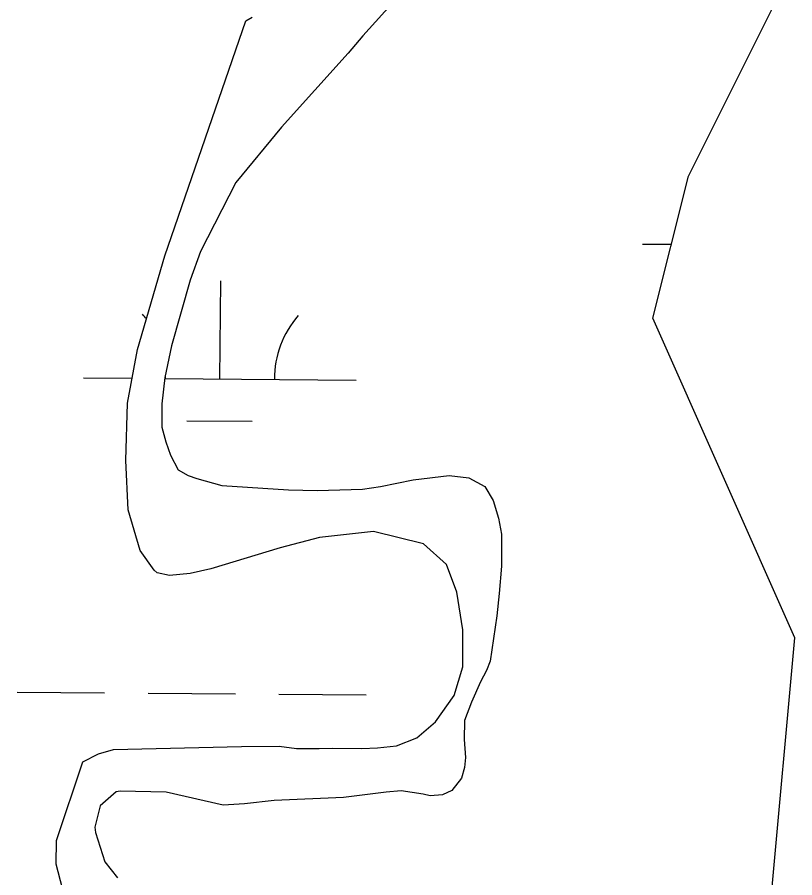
# Model space of a CAD drawing. Extents: x 3271442 to 3309282, y 752266 to 777610.
# Drawn here: x 3300777.9 to 3301063.1, y 773981.4 to 774297 of the extents above; entities that cross this region are included whole.
import ezdxf

# ---------------------------------------------------------------- set-up
doc = ezdxf.new("R2010")
doc.units = 0
doc.layers.add('V-SITE-VEGE', color=7, linetype='Continuous')
doc.layers.add('V-WETL-SWMP', color=7, linetype='Continuous')

msp = doc.modelspace()

# ---------------------------------------------------------------- linework, layer by layer
at = {"layer": 'V-SITE-VEGE'}
for p, q in [((3300936.83, 774325.9), (3300904.69, 774290.16)), ((3300861.83, 774295.59), (3300864.06, 774296.96)), ((3300832.09, 774209.44), (3300861.83, 774295.59)), ((3300904.69, 774290.16), (3300899.32, 774283.74)), ((3300899.32, 774283.74), (3300874.86, 774256.62)), ((3300874.86, 774256.62), (3300858.14, 774236.41)), ((3300858.14, 774236.41), (3300845.18, 774211)), ((3300845.18, 774211), (3300841.41, 774200.51)), ((3300821.98, 774175.17), (3300832.09, 774209.44)), ((3300841.41, 774200.51), (3300834.51, 774176.51)), ((3300834.51, 774176.51), (3300832.11, 774164.87)), ((3300818.4, 774155.48), (3300821.98, 774175.17)), ((3300832.11, 774164.87), (3300830.98, 774155.14)), ((3300817.8, 774134.42), (3300818.4, 774155.48)), ((3300830.98, 774155.14), (3300831, 774146.64)), ((3300831, 774146.64), (3300832.37, 774141.24)), ((3300832.37, 774141.24), (3300834.13, 774136.39)), ((3300834.13, 774136.39), (3300836.96, 774131.03)), ((3300818.57, 774116.33), (3300817.8, 774134.42)), ((3300836.96, 774131.03), (3300840.62, 774128.9)), ((3300840.62, 774128.9), (3300843.85, 774127.81)), ((3300923.16, 774127.28), (3300936.39, 774128.92)), ((3300936.39, 774128.92), (3300943.58, 774128.1)), ((3300843.85, 774127.81), (3300852.97, 774125.19)), ((3300911.15, 774124.89), (3300923.16, 774127.28)), ((3300943.58, 774128.1), (3300949.41, 774124.84)), ((3300852.97, 774125.19), (3300877.46, 774123.62)), ((3300877.46, 774123.62), (3300887.96, 774123.44)), ((3300887.96, 774123.44), (3300904.54, 774123.87)), ((3300904.54, 774123.87), (3300911.15, 774124.89)), ((3300949.41, 774124.84), (3300952.5, 774119.76)), ((3300952.5, 774119.76), (3300954.44, 774113.32)), ((3300822.98, 774101.47), (3300818.57, 774116.33)), ((3300954.44, 774113.32), (3300955.57, 774107.38)), ((3300908.55, 774108.42), (3300888.73, 774106.12)), ((3300926.98, 774103.82), (3300908.55, 774108.42)), ((3300955.57, 774107.38), (3300955.56, 774095.69)), ((3300888.73, 774106.12), (3300874.33, 774102.38)), ((3300935.38, 774096.27), (3300926.98, 774103.82)), ((3300828.12, 774094.14), (3300822.98, 774101.47)), ((3300874.33, 774102.38), (3300848.98, 774094.68)), ((3300829.3, 774093.2), (3300828.12, 774094.14)), ((3300848.98, 774094.68), (3300841.38, 774092.95)), ((3300939.15, 774086.12), (3300935.38, 774096.27)), ((3300955.56, 774095.69), (3300954.7, 774085.7)), ((3300833.73, 774092.21), (3300829.3, 774093.2)), ((3300841.38, 774092.95), (3300833.73, 774092.21)), ((3300941.41, 774072.33), (3300939.15, 774086.12)), ((3300954.7, 774085.7), (3300953.78, 774077.43)), ((3300953.78, 774077.43), (3300951.42, 774060.89)), ((3300941.37, 774058.79), (3300941.41, 774072.33)), ((3300951.42, 774060.89), (3300950.07, 774057.39)), ((3300938.14, 774048.24), (3300941.37, 774058.79)), ((3300950.07, 774057.39), (3300947.82, 774053.2)), ((3300947.82, 774053.2), (3300944.48, 774045.78)), ((3300931.28, 774038.55), (3300938.14, 774048.24)), ((3300944.48, 774045.78), (3300941.92, 774039.05)), ((3300924.46, 774032.77), (3300931.28, 774038.55)), ((3300941.92, 774039.05), (3300941.88, 774032.14)), ((3300917.06, 774029.75), (3300924.46, 774032.77)), ((3300941.88, 774032.14), (3300942.37, 774025.52)), ((3300807.7, 774026.91), (3300813.2, 774028.39)), ((3300813.2, 774028.39), (3300860.14, 774029.48)), ((3300860.14, 774029.48), (3300874, 774029.61)), ((3300874, 774029.61), (3300880.39, 774028.85)), ((3300880.39, 774028.85), (3300888.71, 774028.8)), ((3300888.71, 774028.8), (3300893.6, 774028.96)), ((3300893.6, 774028.96), (3300904.37, 774028.84)), ((3300904.37, 774028.84), (3300910.07, 774029.03)), ((3300910.07, 774029.03), (3300917.06, 774029.75)), ((3300801.93, 774023.94), (3300807.7, 774026.91)), ((3300942.37, 774025.52), (3300941.97, 774021.79)), ((3300792.29, 773995.07), (3300801.93, 774023.94)), ((3300941.97, 774021.79), (3300940.9, 774017.9)), ((3300940.9, 774017.9), (3300937.33, 774013.4)), ((3300814.23, 774012.86), (3300808.29, 774007.75)), ((3300815.68, 774013.17), (3300814.23, 774012.86)), ((3300832.56, 774012.81), (3300815.68, 774013.17)), ((3300853.44, 774008.06), (3300832.56, 774012.81)), ((3300913.18, 774012.85), (3300897.57, 774010.87)), ((3300918.74, 774013.31), (3300913.18, 774012.85)), ((3300926.75, 774012.11), (3300918.74, 774013.31)), ((3300929.43, 774011.41), (3300926.75, 774012.11)), ((3300933.93, 774011.82), (3300929.43, 774011.41)), ((3300937.33, 774013.4), (3300933.93, 774011.82)), ((3300872.11, 774009.75), (3300861.26, 774008.46)), ((3300897.57, 774010.87), (3300872.11, 774009.75)), ((3300808.29, 774007.75), (3300806.42, 773999.98)), ((3300861.26, 774008.46), (3300853.44, 774008.06)), ((3300806.42, 773999.98), (3300806.62, 773997.99)), ((3300806.62, 773997.99), (3300810.04, 773987.22)), ((3300792.26, 773986.42), (3300792.29, 773995.07)), ((3300810.04, 773987.22), (3300814.75, 773981.4)), ((3300794.51, 773977.53), (3300792.26, 773986.42))]:
    msp.add_line(p, q, dxfattribs=at)
at = {"layer": 'V-WETL-SWMP'}
for p, q in [((3300936.83, 774325.91), (3300904.69, 774290.16)), ((3301024.07, 774238.68), (3301063.11, 774316.8)), ((3300861.83, 774295.58), (3300864.06, 774296.96)), ((3300832.09, 774209.44), (3300861.83, 774295.58)), ((3300904.69, 774290.16), (3300899.32, 774283.74)), ((3300899.32, 774283.74), (3300874.86, 774256.62)), ((3300874.86, 774256.62), (3300858.14, 774236.41)), ((3300858.14, 774236.41), (3300845.18, 774211)), ((3301011.06, 774186.6), (3301024.07, 774238.68)), ((3301007.28, 774213.79), (3301017.83, 774213.71)), ((3300845.18, 774211), (3300841.41, 774200.51)), ((3300821.98, 774175.17), (3300832.09, 774209.44)), ((3300841.41, 774200.51), (3300834.51, 774176.51)), ((3300852.27, 774164.33), (3300852.57, 774200.33)), ((3301063.11, 774069.41), (3301011.06, 774186.6)), ((3300834.51, 774176.51), (3300832.11, 774164.87)), ((3300818.4, 774155.48), (3300821.98, 774175.17)), ((3300802.28, 774164.74), (3300820.06, 774164.6)), ((3300832.11, 774164.87), (3300830.98, 774155.14)), ((3300832.07, 774164.49), (3300902.27, 774163.92)), ((3300817.8, 774134.41), (3300818.4, 774155.48)), ((3300830.98, 774155.14), (3300831, 774146.64)), ((3300840.15, 774149), (3300864.15, 774148.8)), ((3300831, 774146.64), (3300832.37, 774141.24)), ((3300832.37, 774141.24), (3300834.13, 774136.38)), ((3300834.13, 774136.38), (3300836.97, 774131.03)), ((3300818.57, 774116.33), (3300817.8, 774134.41)), ((3300836.97, 774131.03), (3300840.62, 774128.9)), ((3300840.62, 774128.9), (3300843.85, 774127.81)), ((3300923.16, 774127.28), (3300936.39, 774128.92)), ((3300936.39, 774128.92), (3300943.59, 774128.1)), ((3300843.85, 774127.81), (3300852.97, 774125.19)), ((3300911.15, 774124.89), (3300923.16, 774127.28)), ((3300943.59, 774128.1), (3300949.41, 774124.84)), ((3300852.97, 774125.19), (3300877.46, 774123.62)), ((3300877.46, 774123.62), (3300887.96, 774123.44)), ((3300887.96, 774123.44), (3300904.55, 774123.87)), ((3300904.55, 774123.87), (3300911.15, 774124.89)), ((3300949.41, 774124.84), (3300952.5, 774119.76)), ((3300952.5, 774119.76), (3300954.44, 774113.32)), ((3300822.98, 774101.47), (3300818.57, 774116.33)), ((3300954.44, 774113.32), (3300955.57, 774107.38)), ((3300908.55, 774108.42), (3300888.73, 774106.12)), ((3300926.97, 774103.82), (3300908.55, 774108.42)), ((3300955.57, 774107.38), (3300955.56, 774095.69)), ((3300888.73, 774106.12), (3300874.33, 774102.38)), ((3300935.38, 774096.27), (3300926.97, 774103.82)), ((3300828.12, 774094.14), (3300822.98, 774101.47)), ((3300874.33, 774102.38), (3300848.98, 774094.68)), ((3300829.29, 774093.2), (3300828.12, 774094.14)), ((3300848.98, 774094.68), (3300841.37, 774092.95)), ((3300939.15, 774086.12), (3300935.38, 774096.27)), ((3300955.56, 774095.69), (3300954.7, 774085.7)), ((3300833.73, 774092.21), (3300829.29, 774093.2)), ((3300841.37, 774092.95), (3300833.73, 774092.21)), ((3300941.4, 774072.33), (3300939.15, 774086.12)), ((3300954.7, 774085.7), (3300953.78, 774077.44)), ((3300953.78, 774077.44), (3300951.42, 774060.89)), ((3300941.37, 774058.79), (3300941.4, 774072.33)), ((3301050.09, 773926.19), (3301063.11, 774069.41)), ((3300951.42, 774060.89), (3300950.07, 774057.39)), ((3300938.13, 774048.24), (3300941.37, 774058.79)), ((3300950.07, 774057.39), (3300947.82, 774053.2)), ((3300947.82, 774053.2), (3300944.48, 774045.78)), ((3300777.92, 774049.51), (3300809.92, 774049.24)), ((3300825.92, 774049.11), (3300857.92, 774048.85)), ((3300873.92, 774048.72), (3300905.91, 774048.45)), ((3300931.28, 774038.55), (3300938.13, 774048.24)), ((3300944.48, 774045.78), (3300941.92, 774039.05)), ((3300924.46, 774032.77), (3300931.28, 774038.55)), ((3300941.92, 774039.05), (3300941.89, 774032.14)), ((3300917.06, 774029.75), (3300924.46, 774032.77)), ((3300941.89, 774032.14), (3300942.37, 774025.52)), ((3300807.7, 774026.9), (3300813.19, 774028.39)), ((3300813.19, 774028.39), (3300860.14, 774029.48)), ((3300860.14, 774029.48), (3300874, 774029.61)), ((3300874, 774029.61), (3300880.39, 774028.85)), ((3300880.39, 774028.85), (3300888.71, 774028.8)), ((3300888.71, 774028.8), (3300893.59, 774028.97)), ((3300893.59, 774028.97), (3300904.36, 774028.84)), ((3300904.36, 774028.84), (3300910.07, 774029.03)), ((3300910.07, 774029.03), (3300917.06, 774029.75)), ((3300801.93, 774023.94), (3300807.7, 774026.9)), ((3300942.37, 774025.52), (3300941.97, 774021.79)), ((3300792.29, 773995.07), (3300801.93, 774023.94)), ((3300941.97, 774021.79), (3300940.9, 774017.9)), ((3300940.9, 774017.9), (3300937.33, 774013.4)), ((3300814.23, 774012.86), (3300808.29, 774007.75)), ((3300815.68, 774013.17), (3300814.23, 774012.86)), ((3300832.56, 774012.81), (3300815.68, 774013.17)), ((3300853.44, 774008.06), (3300832.56, 774012.81)), ((3300913.18, 774012.85), (3300897.57, 774010.87)), ((3300918.74, 774013.31), (3300913.18, 774012.85)), ((3300926.75, 774012.11), (3300918.74, 774013.31)), ((3300929.43, 774011.41), (3300926.75, 774012.11)), ((3300933.93, 774011.82), (3300929.43, 774011.41)), ((3300937.33, 774013.4), (3300933.93, 774011.82)), ((3300872.11, 774009.75), (3300861.26, 774008.46)), ((3300897.57, 774010.87), (3300872.11, 774009.75)), ((3300808.29, 774007.75), (3300806.42, 773999.98)), ((3300861.26, 774008.46), (3300853.44, 774008.06)), ((3300806.42, 773999.98), (3300806.62, 773997.99)), ((3300806.62, 773997.99), (3300810.04, 773987.22)), ((3300792.25, 773986.42), (3300792.29, 773995.07)), ((3300810.04, 773987.22), (3300814.75, 773981.4)), ((3300794.51, 773977.53), (3300792.25, 773986.42))]:
    msp.add_line(p, q, dxfattribs=at)
for centre, start, end in [((3300797.04, 774165.26), 36.7557, 40.2999), ((3300907.52, 774164.35), 138.7563, 180.2999), ((3300797.04, 774165.26), 358.7563, 0.6836)]:
    msp.add_arc(centre, 35.25, start, end, dxfattribs=at)

doc.saveas('drawing.dxf')
